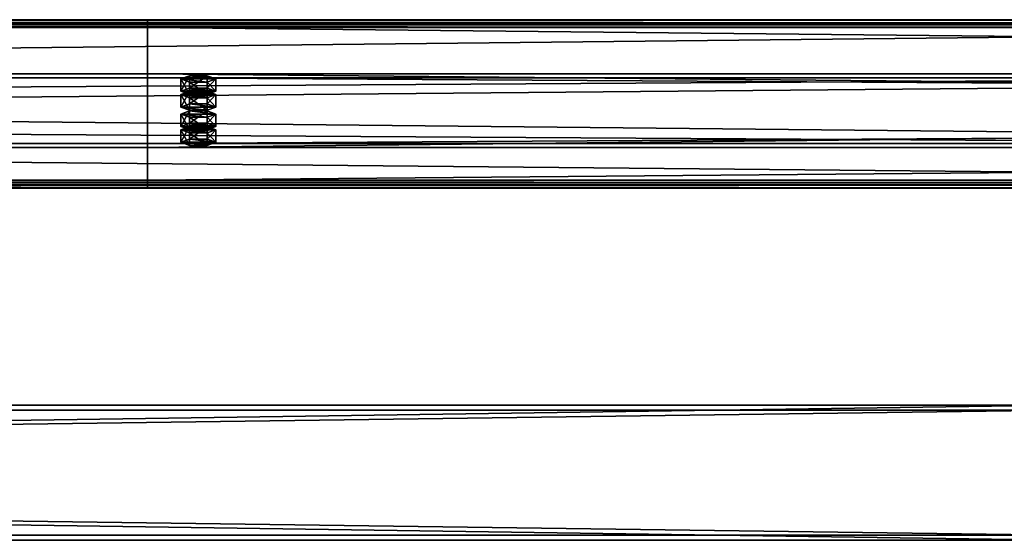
# Model space of a CAD drawing. Header units: millimetres. Extents: x -333 to 67333, y -930 to 39730.
# Tile 261 of 656: x 10424 to 11007, y 12160 to 12468. Entities that reach past the tile are written whole.
import ezdxf

# ---------------------------------------------------------------- set-up
doc = ezdxf.new("R2010")
doc.units = ezdxf.units.MM
for name, color, linetype in [('13', 7, 'Continuous'), ('3', 7, 'Continuous'), ('95', 7, 'Continuous')]:
    doc.layers.add(name, color=color, linetype=linetype)

msp = doc.modelspace()

# ---------------------------------------------------------------- meshes
at = {"layer": '13', "color": 30}
mesh = msp.add_polyface(dxfattribs=at)
corners = [(11700.01, 12464.78, 6081.7), (11700.01, 12392.39, 6066.31), (4900.01, 12392.39, 6066.31), (4900.01, 12464.78, 6081.7), (11700.01, 12433.56, 5872.64), (4900.01, 12433.56, 5872.64), (11700.01, 12372.91, 5859.75), (4900.01, 12372.91, 5859.75), (11700.01, 12370.21, 5872.47), (4900.01, 12370.21, 5872.47), (11700.01, 12368.26, 5872.05), (4900.01, 12368.26, 5872.05), (11700.01, 12371.37, 5857.38), (4900.01, 12371.37, 5857.38), (11700.01, 12435.93, 5871.1), (4900.01, 12435.93, 5871.1), (11700.01, 12394.77, 6064.77), (4900.01, 12394.77, 6064.77), (11700.01, 12463.24, 6079.33), (4900.01, 12463.24, 6079.33), (11700.01, 12465.94, 6066.61), (4900.01, 12465.94, 6066.61), (11700.01, 12467.9, 6067.03), (4900.01, 12467.9, 6067.03)]
mesh.append_faces([[corners[k] for k in face] for face in [(0, 2, 3, 3), (1, 5, 2, 2), (4, 7, 5, 5), (6, 9, 7, 7), (8, 11, 9, 9), (10, 13, 11, 11), (12, 15, 13, 13), (14, 17, 15, 15), (16, 19, 17, 17), (18, 21, 19, 19), (20, 23, 21, 21), (22, 3, 23, 23), (8, 12, 10, 10), (20, 0, 22, 22), (11, 7, 9, 9), (23, 19, 21, 21)]], dxfattribs={"vtx0": -1, "color": 30})
mesh.append_faces([[corners[k] for k in face] for face in [(12, 6, 14, 14), (14, 1, 16, 16), (16, 0, 18, 18), (18, 0, 20, 20), (3, 19, 23, 23), (19, 2, 17, 17), (17, 2, 15, 15), (15, 5, 13, 13)]], dxfattribs={"vtx0": -1, "vtx1": -1, "color": 30})
mesh.append_faces([[corners[k] for k in face] for face in [(12, 8, 6, 6), (14, 6, 4, 4), (14, 4, 1, 1), (16, 1, 0, 0), (7, 11, 13, 13), (19, 3, 2, 2), (15, 2, 5, 5), (13, 5, 7, 7)]], dxfattribs={"vtx0": -1, "vtx2": -1, "vtx3": -1, "color": 30})
mesh.append_faces([[corners[k] for k in face] for face in [(0, 1, 2, 2), (1, 4, 5, 5), (4, 6, 7, 7), (6, 8, 9, 9), (8, 10, 11, 11), (10, 12, 13, 13), (12, 14, 15, 15), (14, 16, 17, 17), (16, 18, 19, 19), (18, 20, 21, 21), (20, 22, 23, 23), (22, 0, 3, 3)]], dxfattribs={"vtx2": -1, "vtx3": -1, "color": 30})
mesh = msp.add_polyface(dxfattribs=at)
corners = [(17300.01, 12464.78, 6081.7), (17300.01, 12392.39, 6066.31), (10500.01, 12392.39, 6066.31), (10500.01, 12464.78, 6081.7), (17300.01, 12433.56, 5872.64), (10500.01, 12433.56, 5872.64), (17300.01, 12372.91, 5859.75), (10500.01, 12372.91, 5859.75), (17300.01, 12370.21, 5872.47), (10500.01, 12370.21, 5872.47), (17300.01, 12368.26, 5872.05), (10500.01, 12368.26, 5872.05), (17300.01, 12371.37, 5857.38), (10500.01, 12371.37, 5857.38), (17300.01, 12435.93, 5871.1), (10500.01, 12435.93, 5871.1), (17300.01, 12394.77, 6064.77), (10500.01, 12394.77, 6064.77), (17300.01, 12463.24, 6079.33), (10500.01, 12463.24, 6079.33), (17300.01, 12465.94, 6066.61), (10500.01, 12465.94, 6066.61), (17300.01, 12467.9, 6067.03), (10500.01, 12467.9, 6067.03)]
mesh.append_faces([[corners[k] for k in face] for face in [(0, 2, 3, 3), (1, 5, 2, 2), (4, 7, 5, 5), (6, 9, 7, 7), (8, 11, 9, 9), (10, 13, 11, 11), (12, 15, 13, 13), (14, 17, 15, 15), (16, 19, 17, 17), (18, 21, 19, 19), (20, 23, 21, 21), (22, 3, 23, 23), (8, 12, 10, 10), (20, 0, 22, 22), (11, 7, 9, 9), (23, 19, 21, 21)]], dxfattribs={"vtx0": -1, "color": 30})
mesh.append_faces([[corners[k] for k in face] for face in [(12, 6, 14, 14), (14, 1, 16, 16), (16, 0, 18, 18), (18, 0, 20, 20), (3, 19, 23, 23), (19, 2, 17, 17), (17, 2, 15, 15), (15, 5, 13, 13)]], dxfattribs={"vtx0": -1, "vtx1": -1, "color": 30})
mesh.append_faces([[corners[k] for k in face] for face in [(12, 8, 6, 6), (14, 6, 4, 4), (14, 4, 1, 1), (16, 1, 0, 0), (7, 11, 13, 13), (19, 3, 2, 2), (15, 2, 5, 5), (13, 5, 7, 7)]], dxfattribs={"vtx0": -1, "vtx2": -1, "vtx3": -1, "color": 30})
mesh.append_faces([[corners[k] for k in face] for face in [(0, 1, 2, 2), (1, 4, 5, 5), (4, 6, 7, 7), (6, 8, 9, 9), (8, 10, 11, 11), (10, 12, 13, 13), (12, 14, 15, 15), (14, 16, 17, 17), (16, 18, 19, 19), (18, 20, 21, 21), (20, 22, 23, 23), (22, 0, 3, 3)]], dxfattribs={"vtx2": -1, "vtx3": -1, "color": 30})
at = {"layer": '3', "color": 91}
mesh = msp.add_polyface(dxfattribs=at)
corners = [(11040, 12237, 2983), (11040, 12163, 2983), (5560, 12163, 2983), (5560, 12237, 2983), (11040, 12163, 3057), (5560, 12163, 3057), (11040, 12237, 3057), (5560, 12237, 3057), (11040, 12240, 2980), (11040, 12240, 3060), (5560, 12240, 3060), (5560, 12240, 2980), (11040, 12160, 3060), (5560, 12160, 3060), (11040, 12160, 2980), (5560, 12160, 2980)]
mesh.append_faces([[corners[k] for k in face] for face in [(0, 2, 3, 3), (1, 5, 2, 2), (4, 7, 5, 5), (6, 3, 7, 7), (8, 10, 11, 11), (9, 13, 10, 10), (12, 15, 13, 13), (14, 11, 15, 15)]], dxfattribs={"vtx0": -1, "color": 91})
mesh.append_faces([[corners[k] for k in face] for face in [(9, 6, 12, 12), (6, 8, 0, 0), (0, 8, 1, 1), (12, 4, 14, 14), (4, 12, 6, 6), (14, 1, 8, 8), (11, 3, 15, 15), (3, 10, 7, 7), (7, 10, 5, 5), (15, 2, 13, 13), (2, 15, 3, 3), (13, 5, 10, 10)]], dxfattribs={"vtx0": -1, "vtx1": -1, "color": 91})
mesh.append_faces([[corners[k] for k in face] for face in [(6, 9, 8, 8), (14, 4, 1, 1), (3, 11, 10, 10), (13, 2, 5, 5)]], dxfattribs={"vtx0": -1, "vtx2": -1, "vtx3": -1, "color": 91})
mesh.append_faces([[corners[k] for k in face] for face in [(0, 1, 2, 2), (1, 4, 5, 5), (4, 6, 7, 7), (6, 0, 3, 3), (8, 9, 10, 10), (9, 12, 13, 13), (12, 14, 15, 15), (14, 8, 11, 11)]], dxfattribs={"vtx2": -1, "vtx3": -1, "color": 91})
at = {"layer": '95', "color": 20}
mesh = msp.add_polyface(dxfattribs=at)
corners = [(10524.01, 12402.79, 6017.41), (10524.81, 12403.41, 6014.47), (10524.81, 12405.37, 6014.89), (10524.01, 12404.75, 6017.82), (10527.01, 12403.87, 6012.32), (10527.01, 12405.83, 6012.74), (10530.01, 12404.04, 6011.54), (10530.01, 12405.99, 6011.95), (10533.01, 12403.87, 6012.32), (10533.01, 12405.83, 6012.74), (10535.21, 12403.41, 6014.47), (10535.21, 12405.37, 6014.89), (10536.01, 12402.79, 6017.41), (10536.01, 12404.75, 6017.82), (10535.21, 12402.17, 6020.34), (10535.21, 12404.12, 6020.76), (10533.01, 12401.71, 6022.49), (10533.01, 12403.67, 6022.91), (10530.01, 12401.54, 6023.28), (10530.01, 12403.5, 6023.69), (10527.01, 12401.71, 6022.49), (10527.01, 12403.67, 6022.91), (10524.81, 12402.17, 6020.34), (10524.81, 12404.12, 6020.76), (10519.62, 12404.75, 6017.82), (10524.81, 12406.62, 6009.02), (10524.81, 12413.95, 6010.58), (10519.62, 12412.08, 6019.38), (10535.21, 12406.62, 6009.02), (10535.21, 12413.95, 6010.58), (10540.4, 12404.75, 6017.82), (10540.4, 12412.08, 6019.38), (10535.21, 12402.87, 6026.63), (10535.21, 12410.21, 6028.19), (10524.81, 12402.87, 6026.63), (10524.81, 12410.21, 6028.19), (10519.62, 12395.45, 6015.85), (10524.81, 12397.32, 6007.04), (10524.81, 12404.66, 6008.6), (10519.62, 12402.79, 6017.41), (10535.21, 12397.32, 6007.04), (10535.21, 12404.66, 6008.6), (10540.4, 12395.45, 6015.85), (10540.4, 12402.79, 6017.41), (10535.21, 12393.58, 6024.65), (10535.21, 12400.92, 6026.21), (10524.81, 12393.58, 6024.65), (10524.81, 12400.92, 6026.21), (10524.01, 12423.58, 5919.59), (10524.81, 12424.2, 5916.66), (10524.81, 12426.16, 5917.07), (10524.01, 12425.54, 5920.01), (10527.01, 12424.66, 5914.51), (10527.01, 12426.62, 5914.93), (10530.01, 12424.83, 5913.72), (10530.01, 12426.78, 5914.14), (10533.01, 12424.66, 5914.51), (10533.01, 12426.62, 5914.93), (10535.21, 12424.2, 5916.66), (10535.21, 12426.16, 5917.07), (10536.01, 12423.58, 5919.59), (10536.01, 12425.54, 5920.01), (10535.21, 12422.96, 5922.53), (10535.21, 12424.91, 5922.94), (10533.01, 12422.5, 5924.68), (10533.01, 12424.46, 5925.09), (10530.01, 12422.33, 5925.46), (10530.01, 12424.29, 5925.88), (10527.01, 12422.5, 5924.68), (10527.01, 12424.46, 5925.09), (10524.81, 12422.96, 5922.53), (10524.81, 12424.91, 5922.94), (10519.62, 12425.54, 5920.01), (10524.81, 12427.41, 5911.2), (10524.81, 12434.74, 5912.76), (10519.62, 12432.87, 5921.57), (10535.21, 12427.41, 5911.2), (10535.21, 12434.74, 5912.76), (10540.4, 12425.54, 5920.01), (10540.4, 12432.87, 5921.57), (10535.21, 12423.67, 5928.81), (10535.21, 12431, 5930.37), (10524.81, 12423.67, 5928.81), (10524.81, 12431, 5930.37), (10519.62, 12416.24, 5918.03), (10524.81, 12418.12, 5909.23), (10524.81, 12425.45, 5910.79), (10519.62, 12423.58, 5919.59), (10535.21, 12418.12, 5909.23), (10535.21, 12425.45, 5910.79), (10540.4, 12416.24, 5918.03), (10540.4, 12423.58, 5919.59), (10535.21, 12414.37, 5926.84), (10535.21, 12421.71, 5928.4), (10524.81, 12414.37, 5926.84), (10524.81, 12421.71, 5928.4)]
mesh.append_faces([[corners[k] for k in face] for face in [(0, 2, 3, 3), (1, 5, 2, 2), (4, 7, 5, 5), (6, 9, 7, 7), (8, 11, 9, 9), (10, 13, 11, 11), (12, 15, 13, 13), (14, 17, 15, 15), (16, 19, 17, 17), (18, 21, 19, 19), (20, 23, 21, 21), (22, 3, 23, 23), (4, 8, 6, 6), (18, 22, 20, 20), (23, 19, 21, 21), (11, 7, 9, 9), (24, 26, 27, 27), (25, 29, 26, 26), (28, 31, 29, 29), (30, 33, 31, 31), (32, 35, 33, 33), (34, 27, 35, 35), (25, 30, 28, 28), (32, 24, 34, 34), (27, 33, 35, 35), (31, 26, 29, 29), (36, 38, 39, 39), (37, 41, 38, 38), (40, 43, 41, 41), (42, 45, 43, 43), (44, 47, 45, 45), (46, 39, 47, 47), (37, 42, 40, 40), (44, 36, 46, 46), (39, 45, 47, 47), (43, 38, 41, 41), (48, 50, 51, 51), (49, 53, 50, 50), (52, 55, 53, 53), (54, 57, 55, 55), (56, 59, 57, 57), (58, 61, 59, 59), (60, 63, 61, 61), (62, 65, 63, 63), (64, 67, 65, 65), (66, 69, 67, 67), (68, 71, 69, 69), (70, 51, 71, 71), (52, 56, 54, 54), (66, 70, 68, 68), (71, 67, 69, 69), (59, 55, 57, 57), (72, 74, 75, 75), (73, 77, 74, 74), (76, 79, 77, 77), (78, 81, 79, 79), (80, 83, 81, 81), (82, 75, 83, 83), (73, 78, 76, 76), (80, 72, 82, 82), (75, 81, 83, 83), (79, 74, 77, 77), (84, 86, 87, 87), (85, 89, 86, 86), (88, 91, 89, 89), (90, 93, 91, 91), (92, 95, 93, 93), (94, 87, 95, 95), (85, 90, 88, 88), (92, 84, 94, 94), (87, 93, 95, 95), (91, 86, 89, 89)]], dxfattribs={"vtx0": -1, "color": 20})
mesh.append_faces([[corners[k] for k in face] for face in [(8, 4, 10, 10), (10, 1, 12, 12), (12, 0, 14, 14), (14, 0, 16, 16), (16, 22, 18, 18), (19, 23, 17, 17), (17, 3, 15, 15), (15, 2, 13, 13), (13, 5, 11, 11), (30, 24, 32, 32), (33, 27, 31, 31), (42, 36, 44, 44), (45, 39, 43, 43), (56, 52, 58, 58), (58, 49, 60, 60), (60, 48, 62, 62), (62, 48, 64, 64), (64, 70, 66, 66), (67, 71, 65, 65), (65, 51, 63, 63), (63, 50, 61, 61), (61, 53, 59, 59), (78, 72, 80, 80), (81, 75, 79, 79), (90, 84, 92, 92), (93, 87, 91, 91)]], dxfattribs={"vtx0": -1, "vtx1": -1, "color": 20})
mesh.append_faces([[corners[k] for k in face] for face in [(10, 4, 1, 1), (12, 1, 0, 0), (16, 0, 22, 22), (17, 23, 3, 3), (15, 3, 2, 2), (13, 2, 5, 5), (11, 5, 7, 7), (30, 25, 24, 24), (31, 27, 26, 26), (42, 37, 36, 36), (43, 39, 38, 38), (58, 52, 49, 49), (60, 49, 48, 48), (64, 48, 70, 70), (65, 71, 51, 51), (63, 51, 50, 50), (61, 50, 53, 53), (59, 53, 55, 55), (78, 73, 72, 72), (79, 75, 74, 74), (90, 85, 84, 84), (91, 87, 86, 86)]], dxfattribs={"vtx0": -1, "vtx2": -1, "vtx3": -1, "color": 20})
mesh.append_faces([[corners[k] for k in face] for face in [(0, 1, 2, 2), (1, 4, 5, 5), (4, 6, 7, 7), (6, 8, 9, 9), (8, 10, 11, 11), (10, 12, 13, 13), (12, 14, 15, 15), (14, 16, 17, 17), (16, 18, 19, 19), (18, 20, 21, 21), (20, 22, 23, 23), (22, 0, 3, 3), (24, 25, 26, 26), (25, 28, 29, 29), (28, 30, 31, 31), (30, 32, 33, 33), (32, 34, 35, 35), (34, 24, 27, 27), (36, 37, 38, 38), (37, 40, 41, 41), (40, 42, 43, 43), (42, 44, 45, 45), (44, 46, 47, 47), (46, 36, 39, 39), (48, 49, 50, 50), (49, 52, 53, 53), (52, 54, 55, 55), (54, 56, 57, 57), (56, 58, 59, 59), (58, 60, 61, 61), (60, 62, 63, 63), (62, 64, 65, 65), (64, 66, 67, 67), (66, 68, 69, 69), (68, 70, 71, 71), (70, 48, 51, 51), (72, 73, 74, 74), (73, 76, 77, 77), (76, 78, 79, 79), (78, 80, 81, 81), (80, 82, 83, 83), (82, 72, 75, 75), (84, 85, 86, 86), (85, 88, 89, 89), (88, 90, 91, 91), (90, 92, 93, 93), (92, 94, 95, 95), (94, 84, 87, 87)]], dxfattribs={"vtx2": -1, "vtx3": -1, "color": 20})

doc.saveas('drawing.dxf')
